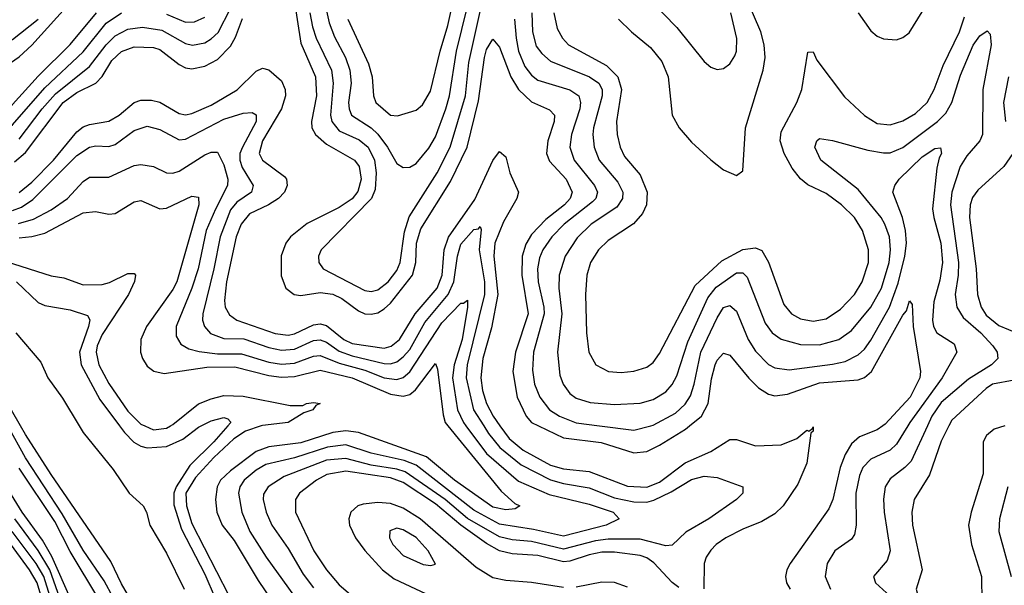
# Model space of a CAD drawing. Header units: inches. Extents: x 990535 to 1117859, y 769386 to 892122.
# Tile 475 of 656: x 1074732 to 1077807, y 809502 to 811268. Entities that reach past the tile are written whole.
import ezdxf

# ---------------------------------------------------------------- set-up
doc = ezdxf.new("R2010")
doc.units = ezdxf.units.IN
doc.header["$MEASUREMENT"] = 0
doc.layers.add('B0870', color=7, linetype='Continuous')
doc.layers.add('B0871', color=7, linetype='Continuous')

msp = doc.modelspace()

# ---------------------------------------------------------------- linework, layer by layer
at = {"layer": 'B0870', "color": 5}
for points, elevation in [([(1075023.6, 809463.6), (1074995.9, 809515.9), (1074930, 809611.9), (1074864.8, 809724.8), (1074750, 809900.4), (1074695, 810000)], 2460), ([(1075118.1, 809390), (1075050, 809507.1), (1075016.5, 809576.5), (1074830, 809847.9), (1074750, 809972.7), (1074734.4, 810000)], 2440), ([(1074917.4, 810000), (1074930, 809979), (1075023.4, 809863.4), (1075074.3, 809790), (1075117.4, 809750), (1075128, 809730), (1075138.2, 809690), (1075190, 809602), (1075246, 809490)], 2440), ([(1075043.2, 810000), (1075058.8, 809978.8), (1075088.8, 809948.8), (1075110, 809936.3), (1075130, 809931.5), (1075190, 809935.5), (1075241.5, 809958.5), (1075290, 809996), (1075298.2, 810000)], 2460), ([(1075122.7, 810000), (1075150, 809987.9), (1075190, 809992.8), (1075202.7, 810000)], 2480), ([(1075381.8, 810000), (1075338.1, 809950), (1075263.7, 809876.3), (1075220.7, 809810), (1075213.6, 809790), (1075213.3, 809753.3), (1075237.3, 809677.3), (1075310, 809537.1), (1075342, 809462)], 2460), ([(1075486.1, 810000), (1075436.7, 809983.3), (1075400.9, 809959.1), (1075338.5, 809901.5), (1075281.5, 809838.5), (1075251.3, 809790), (1075253.2, 809750), (1075270, 809695.5), (1075385.3, 809470)], 2480), ([(1076069.3, 810000), (1076235.8, 809795.8), (1076278, 809758), (1076294.3, 809750), (1076279.2, 809740.8), (1076250, 809737.3), (1076210, 809746.2), (1076089.6, 809830), (1076002.9, 809902.9), (1075790, 809979.1), (1075750, 809984.8), (1075710, 809979.7), (1075610, 809946.9), (1075510, 809934.2), (1075470, 809919.8), (1075390, 809859.8), (1075359.6, 809830), (1075348.3, 809810), (1075343.5, 809770), (1075347.7, 809730), (1075364.7, 809690), (1075401.6, 809641.6), (1075477, 809517), (1075590, 809349.5)], 2520), ([(1076125.3, 810000), (1076190, 809913.8), (1076290, 809827.4), (1076385.3, 809785.3), (1076510, 809755.2), (1076585.8, 809730), (1076603.9, 809710), (1076563.2, 809690), (1076430, 809655.3), (1076336.5, 809676.5), (1076230, 809693.5), (1076150, 809737.1), (1075970, 809877), (1075932.2, 809892.2), (1075830, 809914.5), (1075750, 809941), (1075693.6, 809933.6), (1075590, 809900.5), (1075500.6, 809879.4), (1075470, 809861.4), (1075432.9, 809830), (1075419.3, 809810), (1075415.2, 809790), (1075425.4, 809730), (1075451.2, 809670), (1075502.2, 809590), (1075622.7, 809422.7)], 2540), ([(1076181.3, 810000), (1076196.3, 809976.3), (1076231.9, 809931.9), (1076297.8, 809877.8), (1076390, 809831.8), (1076430, 809819.7), (1076510, 809806.2), (1076590, 809775.3), (1076650, 809762.9), (1076690, 809761.5), (1076712.2, 809767.8), (1076766.5, 809793.5), (1076830, 809832), (1076870, 809842.7), (1076910, 809838.3), (1076990.7, 809810), (1076990.4, 809790), (1076970.3, 809770), (1076884.2, 809710), (1076812.1, 809667.9), (1076770, 809627.2), (1076750, 809625.8), (1076670, 809645.9), (1076570, 809646), (1076530, 809640.9), (1076430, 809614.8), (1076330, 809639.4), (1076270, 809643.9), (1076230, 809653.5), (1076130, 809710.9), (1076060.4, 809770), (1075935.9, 809855.9), (1075910, 809864.8), (1075830, 809876.8), (1075750, 809897.6), (1075690, 809893.2), (1075557.9, 809842.1), (1075507.8, 809810), (1075493.8, 809786.2), (1075492.1, 809770), (1075501.8, 809730), (1075519.6, 809690), (1075570, 809617.2), (1075617.2, 809537.2), (1075650, 809493.8)], 2560), ([(1076231.8, 810000), (1076260.1, 809960.1), (1076303.8, 809923.8), (1076390, 809877.1), (1076430, 809865.7), (1076510, 809857), (1076630, 809811.5), (1076690, 809808.2), (1076730, 809823.8), (1076810, 809885), (1076890, 809919.6), (1076950, 809957.1), (1076970, 809957.1), (1077030, 809938), (1077110, 809941.2), (1077159.2, 809960.8), (1077190, 809986), (1077196.3, 809983.7), (1077208.3, 809991.7), (1077210, 809997.3), (1077210, 809983.7), (1077203.1, 809976.9), (1077190, 809883.1), (1077162, 809818), (1077116.6, 809750), (1077090, 809724.8), (1077050, 809701.1), (1076990, 809677.5), (1076937.7, 809650), (1076906.7, 809630), (1076890, 809612.1), (1076875.7, 809590), (1076869.1, 809570), (1076868.6, 809491.4)], 2580), ([(1076351.8, 810000), (1076430, 809962.6), (1076548, 809948), (1076650, 809915.7), (1076690, 809920.1), (1076730, 809939.4), (1076810.9, 809990), (1076823.5, 810000)], 2620), ([(1076542.5, 810000), (1076650, 809986), (1076703.2, 810000)], 2640), ([(1077427.7, 810000), (1077410, 809987.4), (1077354.8, 809965.2), (1077330, 809943.7), (1077310, 809910.5), (1077293.9, 809870), (1077271, 809770), (1077259.3, 809740.7), (1077138.1, 809570), (1077128.1, 809550), (1077123.2, 809530), (1077126.6, 809510), (1077138.4, 809490)], 2620), ([(1077505.2, 810000), (1077470, 809943.2), (1077450, 809924), (1077390, 809896.4), (1077365.2, 809870), (1077354.6, 809845.4), (1077342.7, 809790), (1077343.8, 809690), (1077338.9, 809661.1), (1077330, 809645.8), (1077277.8, 809610), (1077253.2, 809570), (1077247.8, 809530), (1077263.9, 809490)], 2640), ([(1077566.5, 810000), (1077515.5, 809890), (1077496.6, 809870), (1077450, 809834.6), (1077434.7, 809810), (1077429.2, 809770.8), (1077431.4, 809730), (1077450.6, 809609.4), (1077440.7, 809579.3), (1077398.2, 809530), (1077405, 809510), (1077450, 809468.7)], 2660), ([(1077633.9, 810000), (1077610, 809952.5), (1077572.9, 809847.1), (1077525.1, 809770), (1077518.2, 809730), (1077519.9, 809690), (1077550.1, 809550), (1077531.3, 809490), (1077537.2, 809470), (1077578.8, 809390), (1077590.1, 809330), (1077552, 809230), (1077559.9, 809130), (1077543.8, 809023.8), (1077548.2, 809010), (1077625.3, 808950), (1077653.4, 808913.4), (1077692.4, 808790), (1077710, 808687.6), (1077744.7, 808590), (1077770, 808548.8), (1077790, 808528.2), (1077830, 808500.7)], 2680), ([(1077808.4, 810000), (1077775.5, 809990), (1077750.7, 809970), (1077741.3, 809950), (1077741.2, 809850), (1077703.4, 809730), (1077695.1, 809690), (1077704.8, 809630), (1077735.9, 809530), (1077736.9, 809450), (1077743.3, 809410), (1077790.6, 809290), (1077801, 809250), (1077802.4, 809230), (1077796.6, 809203.4), (1077756.5, 809150), (1077750.2, 809130), (1077758, 809050), (1077767.8, 809010), (1077790, 808971.2), (1077830, 808921.5)], 2720), ([(1074979.3, 809459.3), (1074890, 809607.5), (1074841.4, 809701.4), (1074730, 809868)], 2480), ([(1076790, 809494.8), (1076770, 809510.4), (1076712.5, 809572.5), (1076690, 809587.8), (1076670, 809595), (1076590, 809605.5), (1076550, 809605.5), (1076510, 809597.2), (1076450, 809577), (1076430, 809575.9), (1076350, 809595.2), (1076270, 809600), (1076230.1, 809610.1), (1076190, 809632.6), (1076109.6, 809689.6), (1076030, 809756.8), (1075930, 809822.6), (1075890, 809837.5), (1075750, 809858.8), (1075691.6, 809848.4), (1075658.5, 809830), (1075605.7, 809790), (1075593.2, 809770), (1075593.7, 809730), (1075650.4, 809610), (1075690, 809550.1), (1075730, 809503.9), (1075845, 809405)], 2580), ([(1074893.8, 809453.8), (1074832.5, 809592.5), (1074803.5, 809643.5), (1074740.2, 809730), (1074678.3, 809830)], 2520), ([(1077818, 809810), (1077791.6, 809710), (1077789.6, 809670), (1077828.3, 809530)], 2740), ([(1076430, 809495), (1076330, 809510.6), (1076250, 809516.8), (1076210, 809525.3), (1076157.3, 809557.3), (1075982.3, 809710), (1075930, 809742.9), (1075890, 809757.9), (1075850, 809760.3), (1075804.5, 809755.5), (1075787.7, 809750), (1075766.4, 809730), (1075760.1, 809710), (1075761.9, 809690), (1075780.9, 809650), (1075810, 809610.6), (1075865.1, 809550), (1075901.8, 809521.8), (1076050, 809452.8)], 2620), ([(1074870, 809426.2), (1074825.8, 809550), (1074790, 809610.7), (1074717.2, 809710)], 2540), ([(1074821.6, 809390), (1074786.1, 809510), (1074763, 809550), (1074674.8, 809670)], 2580), ([(1074845.8, 809405.8), (1074807.2, 809530), (1074783.5, 809570), (1074708.8, 809670)], 2560), ([(1076630, 809496.7), (1076590, 809510.5), (1076550, 809512), (1076470, 809496.6)], 2620)]:
    msp.add_lwpolyline(points, dxfattribs=dict(at, elevation=elevation))
at = {"layer": 'B0870', "color": 5, "elevation": 2640}
msp.add_lwpolyline([(1075910, 809680.2), (1075887.5, 809672.5), (1075887.2, 809650), (1075896.8, 809630), (1075930, 809595.5), (1075992.5, 809567.5), (1076016.2, 809563.8), (1076030, 809568.4), (1076008, 809610), (1075970, 809651.4), (1075930, 809675.6)], close=True, dxfattribs=at)
at = {"layer": 'B0871', "color": 5}
for points, elevation in [([(1075756.7, 811270), (1075821.7, 811130), (1075833.2, 811090), (1075837.3, 811030), (1075844.3, 811010), (1075890, 810970.1), (1075912.3, 810967.7), (1075970, 810985.6), (1075990, 811001.8), (1076015.2, 811044.8), (1076044.8, 811170), (1076069.5, 811250), (1076104.5, 811410)], 2680), ([(1075684.2, 811324.2), (1075698.7, 811258.7), (1075714.8, 811214.8), (1075749.8, 811150), (1075763.3, 811110), (1075766.9, 811070), (1075759.2, 811010), (1075760.4, 810990), (1075768.5, 810970), (1075830, 810930), (1075850.4, 810910.4), (1075880.8, 810870), (1075910, 810819.2), (1075930, 810806.8), (1075950, 810807.8), (1075970, 810819.4), (1076010, 810867.3), (1076030, 810902.7), (1076062.4, 810990), (1076074.4, 811030), (1076096.4, 811170), (1076145.1, 811370)], 2660), ([(1074161.2, 811350), (1074200.1, 811150), (1074211, 811111), (1074224.5, 811084.5), (1074230, 811077.7), (1074250, 811071.7), (1074313.4, 811086.6), (1074392.9, 811092.9), (1074430, 811089.7), (1074470, 811061.6), (1074545.8, 810985.8), (1074590, 810967.5), (1074625.3, 810965.3), (1074650, 810968.9), (1074670, 810975.8), (1074710, 811003.7), (1074790, 811091.5), (1074890, 811190.7), (1074971.7, 811290)], 2680), ([(1074270, 811309.4), (1074304.5, 811250), (1074330, 811225.7), (1074370, 811207.1), (1074406.9, 811206.9), (1074470, 811216.3), (1074490, 811212.6), (1074516.3, 811196.3), (1074588.8, 811130), (1074630, 811113.5), (1074652.1, 811112.1), (1074690, 811124.5), (1074730, 811152.4), (1074770, 811188.5), (1074897, 811330)], 2720), ([(1075588.7, 811328.7), (1075610, 811194.8), (1075656.2, 811090), (1075658.6, 811030), (1075643.4, 810950), (1075644.2, 810930), (1075655.6, 810910), (1075690, 810879.5), (1075777.9, 810830), (1075792.1, 810810), (1075798.3, 810770), (1075788.1, 810731.9), (1075770, 810708.7), (1075730, 810682), (1075630, 810631.8), (1075578.2, 810590), (1075563.1, 810570), (1075549, 810531), (1075548.4, 810468.4), (1075563, 810430), (1075589.1, 810410), (1075610, 810407.3), (1075670, 810416), (1075710, 810411.6), (1075737.9, 810397.9), (1075790, 810359), (1075810, 810350.1), (1075830, 810348.5), (1075850, 810353.2), (1075870, 810364.8), (1075890, 810383.3), (1075958.2, 810470), (1075969.2, 810510), (1075971.6, 810570), (1075984.9, 810615.1), (1076077.2, 810762.8), (1076129.4, 810870), (1076165.3, 811014.7), (1076183.2, 811150), (1076190, 811174.5), (1076210, 811207.7), (1076230, 811182.8), (1076266.1, 811090), (1076290, 811049.7), (1076330, 811012), (1076386.9, 810986.9), (1076402.2, 810970), (1076401.2, 810950), (1076381.4, 810890), (1076377.3, 810850), (1076386.6, 810826.6), (1076438.4, 810770), (1076457.3, 810730), (1076450.8, 810710), (1076433.5, 810690), (1076375.4, 810644.6), (1076330, 810597.3), (1076312.4, 810567.6), (1076301.1, 810530), (1076300.5, 810470), (1076319.8, 810350), (1076280.5, 810230), (1076272.3, 810170), (1076285.9, 810090), (1076314, 810030), (1076330.3, 810010.3), (1076351.8, 810000)], 2620), ([(1076602, 811270), (1076642.4, 811230), (1076701.5, 811181.5), (1076737.8, 811137.8), (1076757.5, 811090), (1076770, 810970.5), (1076791.8, 810930), (1076830, 810885.6), (1076890, 810830.2), (1076930, 810799.6), (1076970, 810781.3), (1076990, 810796), (1076998.1, 810930), (1077053.6, 811110), (1077059.6, 811150), (1077057.4, 811190), (1077046.6, 811230), (1077003.7, 811330)], 2720), ([(1076700.6, 811330), (1076784.1, 811244.1), (1076870, 811138), (1076890, 811120.3), (1076910, 811112.2), (1076930, 811115.8), (1076950, 811130.4), (1076964.8, 811155.2), (1076970.5, 811170), (1076971.1, 811208.9), (1076952.9, 811290)], 2740), ([(1074730, 810895), (1074801.9, 810990), (1074843.3, 811036.7), (1074950, 811122.1), (1075002.3, 811190), (1075030, 811218.1), (1075070, 811238.5), (1075115.7, 811244.3), (1075175.8, 811235.8), (1075250, 811193.5), (1075271.3, 811188.7), (1075310, 811196.2), (1075330, 811208.1), (1075351.4, 811228.6), (1075390, 811302.8)], 2640), ([(1074135.9, 811270), (1074142.9, 811102.9), (1074152.5, 811072.5), (1074186.6, 811006.6), (1074210.1, 810990.1), (1074230, 810994.2), (1074274.6, 811025.4), (1074310, 811041.1), (1074390, 811044.7), (1074415.9, 811035.9), (1074450, 811012.5), (1074522.6, 810930), (1074570, 810911.9), (1074650, 810912), (1074690, 810925.1), (1074710, 810939.7), (1074810, 811055.8), (1074930, 811168.1), (1075002.4, 811257.6), (1075050, 811289.5)], 2660), ([(1074528.5, 811270), (1074610, 811208.3), (1074650, 811193.3), (1074673.1, 811193.1), (1074710, 811205.9), (1074790, 811269.5)], 2740), ([(1074715.7, 810824.3), (1074750, 810853.8), (1074867.6, 811010), (1074910, 811040.4), (1074970, 811070.4), (1074989.6, 811090.4), (1075019.4, 811140.6), (1075050, 811168.4), (1075090, 811183.3), (1075150, 811181.5), (1075170, 811174.5), (1075230, 811128.1), (1075250, 811118.1), (1075270, 811115), (1075310, 811122.7), (1075350, 811143.9), (1075390, 811185.4), (1075406, 811214), (1075428.1, 811271.9)], 2620), ([(1075190, 811285.4), (1075250, 811260.7), (1075278.1, 811261.9), (1075310, 811275.7)], 2660), ([(1075638.4, 811290), (1075646.1, 811246.1), (1075657.5, 811210), (1075705.3, 811110), (1075710.9, 811070), (1075703.1, 810970), (1075707.1, 810950), (1075730, 810920.6), (1075792.5, 810892.5), (1075820.6, 810870), (1075839.7, 810830), (1075845.6, 810790), (1075841.7, 810738.3), (1075830.5, 810709.5), (1075673.2, 810550), (1075665.3, 810530), (1075666.3, 810510), (1075680.2, 810490), (1075810, 810422.5), (1075830, 810419.7), (1075850, 810424.4), (1075882.4, 810450), (1075910, 810485), (1075919.7, 810510), (1075934, 810606), (1075947.9, 810652.1), (1076035.2, 810790), (1076076.6, 810870), (1076124, 811030), (1076134.1, 811134.1), (1076170, 811293.5)], 2640), ([(1076277.1, 811270), (1076282.5, 811210), (1076290.1, 811170), (1076310, 811121.6), (1076330, 811094.6), (1076350, 811079.7), (1076449.5, 811049.5), (1076477.7, 811030), (1076483.5, 811010), (1076481.4, 810990), (1076454.9, 810910), (1076450.1, 810870), (1076463.5, 810830), (1076526.8, 810750), (1076536.9, 810730), (1076531, 810710), (1076520.5, 810699.5), (1076432.7, 810630), (1076394.1, 810590), (1076365.7, 810550), (1076355.3, 810524.7), (1076349.3, 810490.7), (1076351, 810450), (1076369, 810370), (1076369.5, 810350), (1076337, 810230), (1076333.5, 810173.5), (1076340.1, 810130), (1076355.9, 810090), (1076386.6, 810050), (1076418, 810030), (1076470, 810009.5), (1076542.5, 810000)], 2640), ([(1076331.3, 811290), (1076333.2, 811230), (1076345.2, 811185.2), (1076362.6, 811162.6), (1076390, 811138.8), (1076511.4, 811090), (1076540.1, 811070), (1076550.5, 811050.5), (1076550.9, 811030), (1076524.2, 810930), (1076521.7, 810910), (1076525.8, 810870), (1076541.7, 810830), (1076600.3, 810760.3), (1076615.5, 810730), (1076614.7, 810710), (1076597.3, 810682.7), (1076516.3, 810630), (1076472.5, 810587.5), (1076435.3, 810530), (1076416.6, 810470), (1076415.7, 810430), (1076424.8, 810350), (1076411.8, 810230), (1076418.6, 810158.6), (1076429.1, 810130), (1076450, 810100.9), (1076470, 810086.1), (1076513.1, 810073.1), (1076590, 810066.6), (1076670, 810070.6), (1076710, 810081.8), (1076750, 810106.3), (1076770, 810129.5), (1076784.1, 810155.9), (1076818, 810262), (1076880.7, 810399.3), (1076907.5, 810432.5), (1076970, 810477.9), (1076990, 810477.9), (1077004.2, 810464.2), (1077060.2, 810320.2), (1077081.9, 810290), (1077110.1, 810270.1), (1077170, 810254.2), (1077230, 810252.5), (1077289.8, 810270), (1077330, 810297.6), (1077390, 810370.1), (1077423.5, 810430), (1077447.4, 810510), (1077451, 810550), (1077448.2, 810590), (1077434.2, 810630), (1077422.3, 810650), (1077350, 810737.6), (1077233.8, 810830), (1077215.1, 810870), (1077220.9, 810890), (1077230, 810897.1), (1077270, 810891.3), (1077380.7, 810860.7), (1077430, 810851.9), (1077450, 810852.7), (1077490, 810868.6), (1077598.1, 810950), (1077624.1, 810975.9), (1077643, 811010), (1077670, 811094.4), (1077710, 811188.1), (1077730, 811217.6), (1077753.4, 811233.4), (1077762.5, 811222.5), (1077765.3, 811190), (1077739.4, 811050), (1077738.4, 810910), (1077730.6, 810889.4), (1077690, 810842.6), (1077669.3, 810810), (1077643.4, 810730), (1077638.8, 810690), (1077664.1, 810510), (1077663, 810470), (1077653.5, 810410), (1077658.3, 810370), (1077678.6, 810338.6), (1077733.8, 810290), (1077770.7, 810250), (1077784.3, 810230), (1077786.4, 810210), (1077766.5, 810190), (1077694.6, 810145.4), (1077610, 810072.6), (1077580.4, 810030), (1077566.5, 810000)], 2660), ([(1076400.3, 811290), (1076410, 811240.8), (1076426.8, 811210), (1076445.6, 811190), (1076564.7, 811124.7), (1076600.1, 811090), (1076611.7, 811050), (1076595.7, 810950), (1076598, 810910), (1076607.2, 810870), (1076621.2, 810841.2), (1076670, 810783.5), (1076691, 810730), (1076689.2, 810690), (1076677.4, 810662.6), (1076648.9, 810631.1), (1076570, 810578.5), (1076539.8, 810550), (1076514.6, 810510), (1076503.3, 810470), (1076498.7, 810410), (1076502.5, 810290), (1076509, 810230), (1076530.7, 810190.7), (1076571, 810170), (1076610, 810166.6), (1076650, 810170.8), (1076690, 810182.8), (1076710, 810198.2), (1076730, 810225.4), (1076841.4, 810438.6), (1076925, 810515), (1076990, 810550.1), (1077030, 810555.9), (1077050, 810547), (1077070, 810511.5), (1077118.6, 810378.6), (1077142, 810350), (1077170, 810333.8), (1077210, 810326.7), (1077250, 810334.6), (1077295.4, 810364.6), (1077339.5, 810410), (1077363, 810450), (1077382.9, 810510), (1077382.3, 810550), (1077364, 810610), (1077338.8, 810650), (1077298, 810690), (1077250, 810724.9), (1077192.8, 810752.8), (1077170, 810771.5), (1077144.6, 810804.6), (1077119, 810850), (1077107.2, 810890), (1077110, 810918.2), (1077159.1, 811010), (1077174.3, 811050), (1077193.6, 811166.4), (1077210, 811168), (1077221.2, 811141.2), (1077307.7, 811027.7), (1077370, 810968.8), (1077410, 810944.4), (1077450, 810940.1), (1077490, 810952.1), (1077530, 810975.1), (1077565.7, 811010), (1077587.6, 811050), (1077615.4, 811124.6), (1077666.6, 811230), (1077683, 811277)], 2680), ([(1077350.1, 811290), (1077390, 811232.8), (1077410, 811216.3), (1077430, 811207.8), (1077470, 811205.3), (1077490, 811212.1), (1077510, 811227.5), (1077550, 811292.6)], 2720), ([(1074730, 810728.7), (1074770, 810761.2), (1074837.9, 810830), (1074910, 810918.1), (1074930, 810933.3), (1074950, 810941.2), (1075010, 810951.3), (1075043, 810970), (1075090, 811009.5), (1075110, 811017.2), (1075143.5, 811016.5), (1075170, 811010.1), (1075230, 810975.2), (1075250, 810971.5), (1075270, 810974.8), (1075330, 811001.6), (1075411.3, 811048.7), (1075470, 811107.1), (1075490, 811116.3), (1075510, 811111.5), (1075550, 811077.5), (1075560.8, 811050), (1075561.6, 811030), (1075549.6, 810990), (1075490.5, 810890), (1075480.3, 810850), (1075490, 810829.6), (1075558.5, 810778.5), (1075565.3, 810770), (1075566.9, 810750), (1075558.5, 810730), (1075539.8, 810710), (1075509, 810690), (1075450, 810661.9), (1075423.5, 810630), (1075408.5, 810590), (1075377.9, 810450), (1075371.8, 810391.8), (1075373.9, 810370), (1075386.9, 810346.9), (1075410, 810330.1), (1075530, 810287.8), (1075570, 810283.6), (1075590, 810287.6), (1075650, 810315.1), (1075670, 810318.8), (1075690, 810313.1), (1075743.9, 810270), (1075770, 810257.6), (1075870, 810242.1), (1075891.6, 810248.4), (1075918.4, 810270), (1075966.6, 810350), (1076036.2, 810430), (1076051.6, 810470), (1076058, 810550), (1076071.3, 810588.7), (1076153.5, 810706.5), (1076210, 810828.2), (1076230, 810856.5), (1076250, 810840.3), (1076262.6, 810790), (1076289.2, 810730), (1076284.4, 810710), (1076242.6, 810637.4), (1076215.5, 810570), (1076212.4, 810530), (1076225, 810410), (1076205.9, 810305.9), (1076178.5, 810210), (1076172.2, 810150), (1076177.5, 810110), (1076189.5, 810069.5), (1076210.6, 810030), (1076231.8, 810000)], 2580), ([(1077819.4, 811090), (1077804.2, 811010), (1077810.8, 810950)], 2680), ([(1074710, 810672.8), (1074737.7, 810682.3), (1074772.9, 810707.1), (1074910, 810844.4), (1074950, 810870.1), (1074970, 810874.1), (1075010, 810871.7), (1075030, 810878.2), (1075090, 810922.2), (1075130, 810935.2), (1075170, 810925.2), (1075230, 810893.3), (1075250, 810895.1), (1075370, 810957.9), (1075430, 810976.1), (1075458.3, 810978.3), (1075470.7, 810970.7), (1075470.6, 810950), (1075427.4, 810870), (1075419.9, 810850), (1075419.4, 810830), (1075427.1, 810807.1), (1075460.6, 810750), (1075456.4, 810730), (1075410, 810698.1), (1075390, 810674.1), (1075357.7, 810590), (1075338.5, 810490), (1075304.2, 810350), (1075303.3, 810330), (1075308.8, 810310), (1075327.8, 810287.8), (1075370, 810272.6), (1075431.8, 810271.8), (1075510, 810244.4), (1075550, 810236.5), (1075590, 810239.6), (1075650, 810266.1), (1075670, 810268.6), (1075690, 810261.1), (1075730, 810233.4), (1075770, 810218.9), (1075870, 810194.5), (1075890, 810194.1), (1075910, 810200.1), (1075930, 810215), (1075950, 810238.8), (1075997.7, 810322.3), (1076070.4, 810410), (1076088, 810450), (1076099.1, 810530), (1076110, 810567.4), (1076150, 810613.1), (1076164.7, 810615.3), (1076170, 810622), (1076173.5, 810613.5), (1076166.8, 810550), (1076183.9, 810450), (1076183.8, 810410), (1076129, 810190), (1076126.3, 810150), (1076149.7, 810049.7), (1076181.3, 810000)], 2560), ([(1076703.2, 810000), (1076710, 810001.8), (1076780.3, 810039.7), (1076810, 810067.2), (1076826.6, 810093.4), (1076838.8, 810130), (1076859.4, 810230), (1076910, 810337.3), (1076930, 810369.5), (1076950, 810375.9), (1076970, 810358.4), (1077007.2, 810270), (1077030, 810233), (1077070, 810191.7), (1077090, 810181.3), (1077134.8, 810174.8), (1077270, 810192.1), (1077310, 810200.4), (1077350, 810221.2), (1077370, 810239.4), (1077390, 810267.1), (1077448.2, 810370), (1077475, 810445), (1077495.9, 810530), (1077501.1, 810570), (1077498.7, 810610), (1077489.4, 810650), (1077458.2, 810730), (1077464.5, 810750), (1077479, 810770), (1077550, 810839.6), (1077590, 810865.4), (1077607.9, 810867.9), (1077610.8, 810850.8), (1077602.9, 810837.1), (1077595.9, 810804.1), (1077582.8, 810677.2), (1077586.3, 810650), (1077609.1, 810570), (1077614.2, 810510), (1077605.7, 810454.3), (1077587, 810387), (1077582.7, 810330), (1077585.3, 810310), (1077595.6, 810290), (1077650, 810256.1), (1077658.7, 810230), (1077612.3, 810150), (1077511.4, 810010), (1077505.2, 810000)], 2640), ([(1074728.7, 810631.3), (1074775, 810645), (1074830, 810674.1), (1074881.8, 810710), (1074930, 810763.2), (1074950, 810776.3), (1075010, 810776.8), (1075090, 810813.1), (1075110, 810815.5), (1075149.6, 810809.6), (1075190, 810790.1), (1075210, 810788.5), (1075230, 810795.1), (1075310, 810846.2), (1075330, 810854), (1075350, 810854.1), (1075370, 810814.7), (1075382.1, 810770), (1075381.4, 810750), (1075343.1, 810676.9), (1075314.8, 810610), (1075289.6, 810490), (1075269.8, 810430), (1075220.5, 810310), (1075220.3, 810280.3), (1075234.8, 810254.8), (1075260.6, 810240.6), (1075292.6, 810232.6), (1075350, 810225.2), (1075425.1, 810225.1), (1075510, 810199.1), (1075550, 810193), (1075590, 810196.1), (1075650, 810218), (1075670, 810219.9), (1075730, 810195.8), (1075810, 810173.7), (1075870, 810150.3), (1075910, 810144.2), (1075930, 810151.3), (1075950, 810169), (1076050, 810321.4), (1076110, 810383.5), (1076117.5, 810382.5), (1076130, 810392.7), (1076130.7, 810370.7), (1076114.2, 810270), (1076088.7, 810190), (1076083.9, 810150), (1076099.4, 810050), (1076117.8, 810010), (1076125.3, 810000)], 2540), ([(1077833.9, 810850), (1077805.7, 810810), (1077724.3, 810735.7), (1077707.3, 810712.7), (1077699.9, 810690), (1077698.3, 810650), (1077719.3, 810490), (1077723.4, 810410), (1077734.2, 810370), (1077750, 810345.7), (1077790, 810312.9), (1077850, 810288.6)], 2680), ([(1074730, 810587.4), (1074770, 810591.1), (1074810, 810601.5), (1074930, 810665), (1074969, 810669), (1075010, 810661.4), (1075030, 810662.6), (1075090, 810699.5), (1075110, 810703.6), (1075170, 810677.4), (1075190, 810679.1), (1075270, 810717), (1075290, 810713.7), (1075291.2, 810690), (1075222.6, 810450), (1075210, 810426), (1075127.5, 810310), (1075110.5, 810270), (1075109.2, 810230), (1075115.3, 810210), (1075130, 810186.6), (1075150.5, 810170.5), (1075182.9, 810162.9), (1075316.6, 810183.4), (1075404.2, 810184.2), (1075510, 810157.5), (1075550, 810151.9), (1075590, 810154.4), (1075670, 810174.1), (1075770.1, 810150), (1075890, 810099.1), (1075930, 810093), (1075950, 810098.3), (1075967.9, 810112.1), (1076030, 810195), (1076036.6, 810176.6), (1076054, 810034), (1076061.2, 810010), (1076069.3, 810000)], 2520), ([(1074690, 810512.8), (1074830, 810468.3), (1074870, 810462.5), (1074930, 810440.4), (1074990, 810441.4), (1075012.6, 810447.4), (1075070, 810475.6), (1075090, 810475.3), (1075093.8, 810470), (1075090.6, 810450.6), (1075071.9, 810410), (1074990, 810285.6), (1074974, 810250), (1074970.8, 810230), (1074978.9, 810190), (1075010, 810132.5), (1075070, 810046), (1075110, 810005.6), (1075122.7, 810000)], 2480), ([(1074721.6, 810450), (1074790, 810385.3), (1074810, 810375.8), (1074890, 810362.6), (1074944, 810344), (1074950.7, 810330.7), (1074946.9, 810310), (1074918.9, 810230), (1074923.5, 810190), (1074982.5, 810082.5), (1075043.2, 810000)], 2460), ([(1076823.5, 810000), (1076861.1, 810030), (1076882.2, 810070), (1076892.8, 810147.2), (1076904, 810190), (1076910, 810205.2), (1076930, 810227), (1076950, 810220.9), (1077008.6, 810148.6), (1077039, 810119), (1077070, 810099.4), (1077090, 810094.1), (1077130, 810099.4), (1077230, 810134.3), (1077350, 810143.6), (1077370, 810150.8), (1077391.6, 810170), (1077490, 810345.6), (1077501.2, 810358.8), (1077510.8, 810390.8), (1077519.1, 810379.1), (1077522.2, 810310), (1077545, 810170), (1077542.8, 810150), (1077513, 810090), (1077434.9, 810005.1), (1077427.7, 810000)], 2620), ([(1074719.5, 810290), (1074798.4, 810198.4), (1074819.5, 810150), (1074866, 810086), (1074917.4, 810000)], 2440), ([(1077837.5, 810142.5), (1077770, 810129.6), (1077750, 810116.5), (1077642.7, 810017.3), (1077633.9, 810000)], 2680), ([(1074734.4, 810000), (1074678.1, 810098.1)], 2440), ([(1075202.7, 810000), (1075210, 810004.1), (1075290, 810068.5), (1075330, 810084.8), (1075370, 810094.8), (1075430, 810092.7), (1075576.2, 810063.8), (1075616.2, 810063.8), (1075627.6, 810070), (1075650, 810072.6), (1075670.3, 810070), (1075656.4, 810063.6), (1075647, 810050), (1075619.6, 810040.4), (1075570.7, 810010), (1075490, 810001.3), (1075486.1, 810000)], 2480), ([(1075298.2, 810000), (1075330, 810015.4), (1075370, 810025.7), (1075382.2, 810022.2), (1075390, 810012.7), (1075390, 810009.4), (1075381.8, 810000)], 2460)]:
    msp.add_lwpolyline(points, dxfattribs=dict(at, elevation=elevation))

doc.saveas('drawing.dxf')
